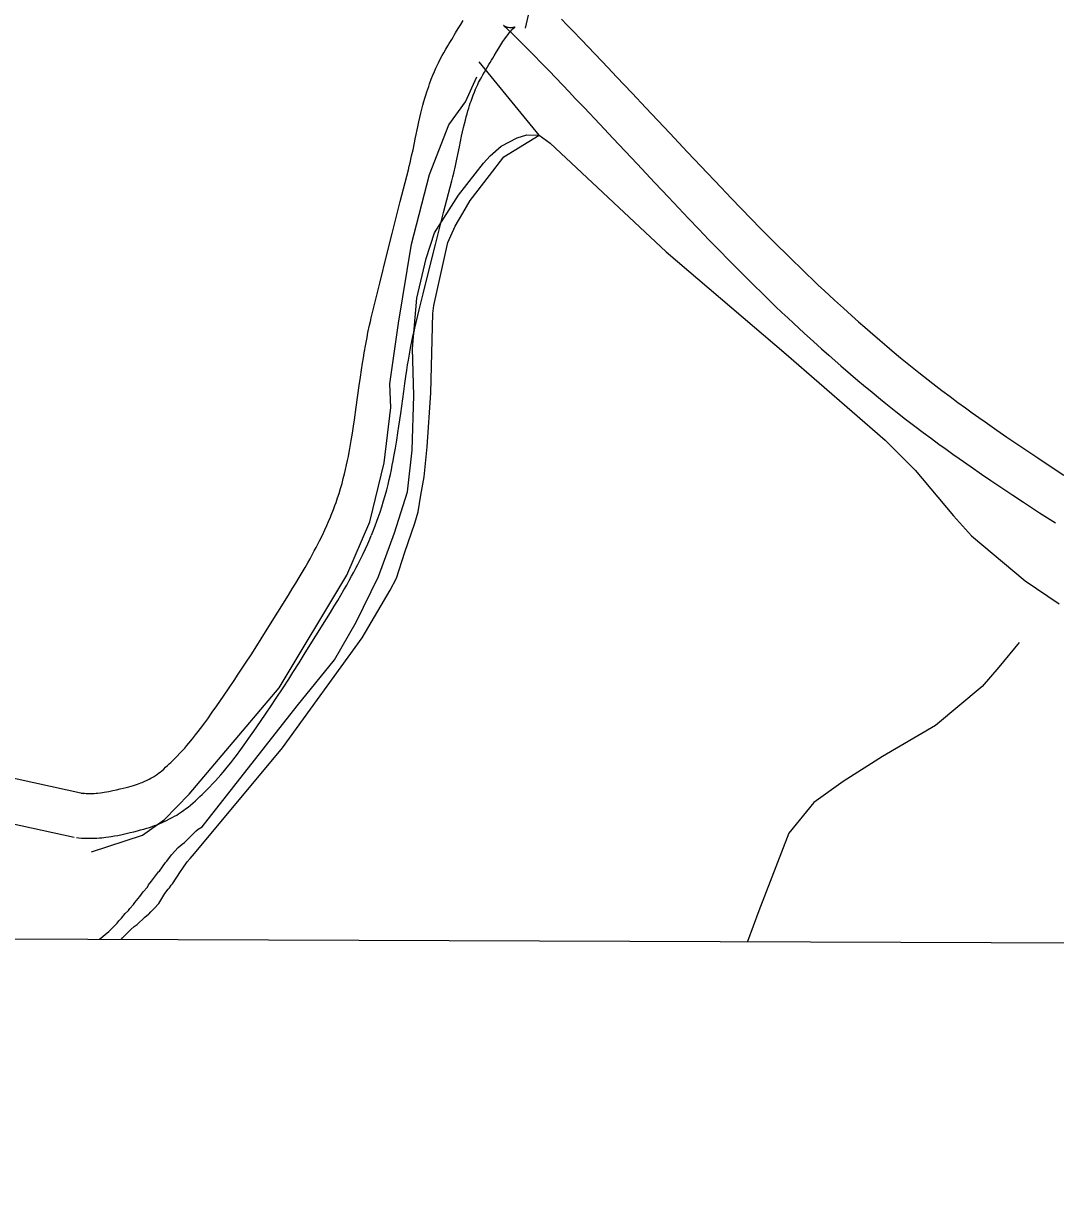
# Model space of a CAD drawing. Extents: x 3146026 to 3183936, y 897894 to 923344.
# Drawn here: x 3164520 to 3165211, y 907121 to 907902 of the extents above; entities that cross this region are included whole.
import ezdxf

# ---------------------------------------------------------------- set-up
doc = ezdxf.new("R2010")
doc.units = 0
for name, color, linetype in [('V-ANNO-SYMB', 7, 'Continuous'), ('V-ROAD-CNTR', 7, 'Continuous'), ('V-TOPO-SHOR', 7, 'Continuous')]:
    doc.layers.add(name, color=color, linetype=linetype)

msp = doc.modelspace()

# ---------------------------------------------------------------- linework, layer by layer
at = {"layer": 'V-ANNO-SYMB'}
msp.add_lwpolyline([(3150260.219, 907341.199), (3165911.328263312, 907284.2979399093), (3165898.421867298, 903734.2865011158), (3150247.3126039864, 903791.1875612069)], close=True, dxfattribs=at)
at = {"layer": 'V-ROAD-CNTR'}
for points in [[(3161183.613596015, 908189.1005940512), (3161253.0234571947, 908173.2626257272), (3161753.8964554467, 908051.3558695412), (3162682.4935982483, 907826.351319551), (3163651.290660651, 907592.6167870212), (3164318.282326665, 907439.6840928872), (3164560.005843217, 907386.7401987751)], [(3161176.9396093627, 908159.8526525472), (3161246.139470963, 908144.0626841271), (3161746.816469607, 908022.203927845), (3162675.4436123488, 907797.1913778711), (3163644.420674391, 907563.4128454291), (3164311.7203397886, 907410.4101514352), (3164553.587856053, 907357.4342573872)], [(3164724.964513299, 907570.9838302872), (3164725.824511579, 907573.0688261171), (3164727.259508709, 907576.6968188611), (3164728.272506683, 907579.3918134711), (3164728.9935052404, 907581.3918094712), (3164730.0555031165, 907584.4758033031), (3164731.053501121, 907587.5597971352), (3164732.078499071, 907590.9337903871), (3164733.015497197, 907594.223783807), (3164733.876495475, 907597.4327773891), (3164734.6664938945, 907600.5607711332), (3164735.394492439, 907603.6077650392), (3164736.066491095, 907606.5797590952), (3164736.688489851, 907609.477753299), (3164737.2654886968, 907612.2947476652), (3164737.8014876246, 907615.0397421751), (3164738.297486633, 907617.6857368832), (3164739.220484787, 907622.925726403), (3164740.0304831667, 907627.8467165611), (3164740.751481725, 907632.4927072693), (3164741.3994804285, 907636.8656985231), (3164742.5764780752, 907645.1796818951), (3164744.593474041, 907659.8676525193), (3164745.3784724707, 907665.4356413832), (3164746.0924710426, 907670.3276315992), (3164746.7464697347, 907674.625623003), (3164747.3444685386, 907678.3976154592), (3164747.897467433, 907681.7296087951), (3164748.9114654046, 907687.502597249), (3164749.7354637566, 907691.8675885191), (3164750.396462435, 907695.1795818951), (3164751.436460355, 907700.0595721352), (3164752.000459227, 907702.5565671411), (3164752.5764580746, 907705.0045622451), (3164755.5864520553, 907717.4645373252), (3164758.2494467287, 907728.3485155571), (3164762.964437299, 907747.3514775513), (3164766.550430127, 907761.602449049), (3164771.983419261, 907782.9464063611), (3164777.459408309, 907804.231363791), (3164778.065407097, 907806.6303589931), (3164778.6124060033, 907808.8913544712), (3164779.6464039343, 907813.3953454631), (3164780.566402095, 907817.625337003), (3164782.266398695, 907825.7503207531), (3164783.7863956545, 907832.949306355), (3164784.4963942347, 907836.1792998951), (3164785.1903928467, 907839.2192938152), (3164785.875391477, 907842.0962880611), (3164786.552390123, 907844.8072826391), (3164787.220388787, 907847.3692775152), (3164787.8823874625, 907849.7872726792), (3164788.5363861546, 907852.0672681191), (3164789.1813848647, 907854.2142638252), (3164789.814383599, 907856.2342597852), (3164790.4363823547, 907858.1372559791), (3164791.044381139, 907859.9272523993), (3164791.652379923, 907861.6512489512), (3164792.8153775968, 907864.7772426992), (3164793.921375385, 907867.563237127), (3164794.950373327, 907870.0132322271), (3164795.9003714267, 907872.1632279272), (3164796.7673696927, 907874.0412241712), (3164797.5773680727, 907875.7342207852), (3164799.0053652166, 907878.574215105), (3164800.159362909, 907880.748210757), (3164801.079361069, 907882.4172074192), (3164802.475358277, 907884.842202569), (3164803.896355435, 907887.1921978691), (3164804.786353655, 907888.641194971), (3164805.629351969, 907890.0331921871), (3164806.4883502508, 907891.4681893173), (3164807.353348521, 907892.9151864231), (3164808.2173467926, 907894.3651835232), (3164809.090345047, 907895.8251806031), (3164810.832341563, 907898.712174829), (3164812.5473381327, 907901.4971692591), (3164814.2213347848, 907904.1431639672)], [(3164847.642267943, 907898.7241748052), (3164848.2722666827, 907899.2841736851), (3164848.574266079, 907899.531173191), (3164848.7862656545, 907899.6881728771), (3164848.8922654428, 907899.7591727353), (3164848.9012654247, 907899.7641727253), (3164848.8262655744, 907899.7241728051), (3164848.6692658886, 907899.652172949), (3164848.450266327, 907899.5641731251), (3164848.162266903, 907899.4681733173), (3164847.826267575, 907899.376173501), (3164847.466268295, 907899.2991736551), (3164847.0782690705, 907899.2381737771), (3164846.477270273, 907899.1771738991), (3164845.8682714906, 907899.1631739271), (3164845.083273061, 907899.2231738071), (3164844.367274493, 907899.3441735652), (3164843.761275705, 907899.497173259), (3164843.2792766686, 907899.6551729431), (3164842.6982778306, 907899.883172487), (3164842.2702786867, 907900.0911720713), (3164841.8652794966, 907900.3301715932), (3164841.496280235, 907900.575171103), (3164841.2612807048, 907900.7531707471), (3164841.197280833, 907900.8091706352), (3164844.015275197, 907898.1781758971), (3164846.8002696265, 907895.527181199), (3164849.4222643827, 907892.992186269), (3164851.886259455, 907890.5761911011), (3164854.191254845, 907888.2871956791), (3164858.568246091, 907883.882204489), (3164862.397238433, 907879.9712123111), (3164865.751231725, 907876.5092192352), (3164871.663219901, 907870.3502315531), (3164880.5562021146, 907861.0072502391), (3164885.0141931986, 907856.3242596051), (3164889.4641842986, 907851.6692689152), (3164895.0851730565, 907845.7922806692), (3164905.567152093, 907834.7643027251), (3164914.695133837, 907825.106322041), (3164930.6371019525, 907808.163355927), (3164942.5870780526, 907795.451381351), (3164951.575060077, 907785.9114004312), (3164965.099033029, 907771.6274289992), (3164971.9080194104, 907764.4844432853), (3164978.749005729, 907757.3484575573), (3164985.5399921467, 907750.3294715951), (3164991.951979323, 907743.7764847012), (3164997.997967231, 907737.6664969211), (3165003.698955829, 907731.9675083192), (3165009.0709450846, 907726.652518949), (3165014.1339349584, 907721.6955288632), (3165018.904925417, 907717.0685381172), (3165023.3979164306, 907712.751546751), (3165027.6299079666, 907708.721554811), (3165031.613899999, 907704.9605623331), (3165035.3768924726, 907701.4375693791), (3165042.438878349, 907694.9015824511), (3165048.6738658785, 907689.2145938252), (3165054.1648548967, 907684.2716037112), (3165058.9978452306, 907679.9726123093), (3165063.2498367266, 907676.2296197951), (3165066.997829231, 907672.9616263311), (3165073.5598161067, 907667.3086376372), (3165078.5288061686, 907663.0876460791), (3165082.282798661, 907659.9316523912), (3165087.922787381, 907655.2446617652), (3165093.604776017, 907650.591671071), (3165097.1357689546, 907647.7366767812), (3165100.564762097, 907644.9936822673), (3165103.9117554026, 907642.3456875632), (3165110.379742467, 907637.302697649), (3165116.492730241, 907632.6227070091), (3165122.2517187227, 907628.2867156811), (3165127.672707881, 907624.2647237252), (3165132.7736976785, 907620.5307311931), (3165137.572688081, 907617.0607381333), (3165142.084679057, 907613.8337445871), (3165146.336670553, 907610.8217506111), (3165154.3026546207, 907605.2527617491), (3165161.3136405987, 907600.4257714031), (3165167.465628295, 907596.2397797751), (3165172.872617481, 907592.5967870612), (3165182.329598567, 907586.3017996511), (3165189.4645842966, 907581.6078090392), (3165200.170562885, 907574.6438229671), (3165210.8845414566, 907567.7508367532)], [(3164879.9282033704, 907904.9481623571), (3164883.8891954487, 907900.9031704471), (3164887.347188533, 907897.333177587), (3164893.349176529, 907891.0781900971), (3164902.286158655, 907881.6912088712), (3164906.722149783, 907877.0302181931), (3164911.146140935, 907872.4012274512), (3164916.797129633, 907866.4942392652), (3164927.3411085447, 907855.4022614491), (3164936.521090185, 907845.6882808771), (3164952.491058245, 907828.7173148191), (3164964.4350343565, 907816.0113402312), (3164973.3850164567, 907806.5093592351), (3164986.8489895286, 907792.2893876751), (3164993.591976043, 907785.2144018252), (3165000.356962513, 907778.1604159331), (3165007.0419491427, 907771.2494297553), (3165013.335936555, 907764.8184426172), (3165019.265924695, 907758.8244546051), (3165024.8529135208, 907753.2394657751), (3165030.114902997, 907748.0344761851), (3165035.0718930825, 907743.1794858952), (3165039.738883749, 907738.6524949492), (3165044.133874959, 907734.431503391), (3165048.271866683, 907730.491511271), (3165052.163858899, 907726.8165186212), (3165055.816851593, 907723.3955254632), (3165062.7348377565, 907716.9935382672), (3165068.8178255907, 907711.446549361), (3165074.170814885, 907706.6275589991), (3165078.8798054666, 907702.4385673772), (3165083.019797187, 907698.7935746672), (3165086.645789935, 907695.6315809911), (3165093.0617771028, 907690.1045920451), (3165097.890767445, 907686.0016002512), (3165101.5207601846, 907682.9516063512), (3165107.0147491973, 907678.3866154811), (3165112.540738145, 907673.8596245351), (3165115.9357313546, 907671.1146300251), (3165119.2407247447, 907668.4716353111), (3165122.4417183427, 907665.9396403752), (3165128.721705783, 907661.0426501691), (3165134.634693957, 907656.5166592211), (3165140.2116828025, 907652.3166676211), (3165145.468672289, 907648.4166754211), (3165150.423662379, 907644.7906826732), (3165155.0886530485, 907641.4166894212), (3165159.4806442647, 907638.275695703), (3165163.6026360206, 907635.3557015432), (3165171.404620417, 907629.9007124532), (3165178.257606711, 907625.1817218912), (3165184.283594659, 907621.0817300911), (3165189.564584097, 907617.524737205), (3165198.8855654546, 907611.3197496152), (3165205.888551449, 907606.7137588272), (3165216.4665302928, 907599.8317725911)], [(3164752.696457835, 907559.5418531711), (3164753.640455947, 907561.828848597), (3164755.2514527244, 907565.9008404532), (3164756.4264503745, 907569.0278341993), (3164757.2894486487, 907571.4218294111), (3164758.5114462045, 907574.9738223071), (3164759.679443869, 907578.5798150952), (3164760.8584415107, 907582.4638073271), (3164761.931439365, 907586.2277997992), (3164762.908437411, 907589.8727925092), (3164763.800435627, 907593.4007854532), (3164764.616433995, 907596.8177786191), (3164765.3624325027, 907600.121772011), (3164766.0504311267, 907603.317765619), (3164766.6834298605, 907606.4127594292), (3164767.267428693, 907609.4037534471), (3164767.813427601, 907612.321747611), (3164768.794425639, 907617.8857364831), (3164769.6544239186, 907623.1107260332), (3164770.411422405, 907627.992716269), (3164771.0894210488, 907632.5637071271), (3164772.2884186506, 907641.0356901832), (3164774.3074146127, 907655.7336607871), (3164775.074413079, 907661.1756499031), (3164775.764411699, 907665.9056404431), (3164776.3904104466, 907670.0176322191), (3164776.958409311, 907673.593625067), (3164777.469408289, 907676.6816188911), (3164778.425406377, 907682.124608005), (3164779.1854048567, 907686.1475999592), (3164779.778403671, 907689.115594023), (3164780.7404017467, 907693.6295849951), (3164781.234400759, 907695.8185806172), (3164781.7583997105, 907698.0485761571), (3164784.736393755, 907710.3765515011), (3164787.3773884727, 907721.1705299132), (3164792.070379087, 907740.077492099), (3164795.6343719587, 907754.2424637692), (3164801.0473611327, 907775.508421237), (3164806.531350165, 907796.8253786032), (3164807.187348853, 907799.4283733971), (3164807.812347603, 907802.0033682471), (3164808.9243453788, 907806.8513585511), (3164809.906343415, 907811.3653495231), (3164811.6243399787, 907819.5803330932), (3164813.112337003, 907826.629318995), (3164813.770335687, 907829.6193130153), (3164814.4063344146, 907832.4073074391), (3164815.0213331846, 907834.988302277), (3164815.620331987, 907837.3892974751), (3164816.202330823, 907839.619293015), (3164816.770329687, 907841.6912888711), (3164817.322328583, 907843.6192850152), (3164817.8613275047, 907845.4142814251), (3164818.3863264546, 907847.0902780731), (3164818.8963254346, 907848.6512749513), (3164819.392324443, 907850.1092720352), (3164819.8583235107, 907851.4292693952), (3164820.8193215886, 907854.0112642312), (3164821.6953198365, 907856.2192598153), (3164822.502318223, 907858.139255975), (3164823.242316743, 907859.8132526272), (3164823.919315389, 907861.281249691), (3164824.511314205, 907862.5182472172), (3164825.661311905, 907864.804242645), (3164826.547310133, 907866.4762393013), (3164827.2173087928, 907867.6912368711), (3164828.313306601, 907869.596233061), (3164829.5123042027, 907871.5782290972), (3164830.400302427, 907873.023226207), (3164831.3293005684, 907874.559223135), (3164832.230298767, 907876.0622201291), (3164833.113297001, 907877.539217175), (3164833.975295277, 907878.985214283), (3164834.808293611, 907880.3772114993), (3164836.4502903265, 907883.100206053), (3164837.997287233, 907885.6132010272), (3164839.447284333, 907887.9051964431), (3164840.7982816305, 907889.968192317), (3164842.049279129, 907891.8041886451), (3164843.194276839, 907893.4111854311), (3164844.234274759, 907894.798182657), (3164845.1742728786, 907895.9841802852), (3164846.0062712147, 907896.9741783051), (3164846.7292697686, 907897.7801766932), (3164847.349268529, 907898.4241754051), (3164848.0822670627, 907899.1311739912)], [(3164558.3548465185, 907387.0061982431), (3164559.6098440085, 907386.8751985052), (3164560.617841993, 907386.7931986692), (3164561.5778400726, 907386.7361987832), (3164562.427838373, 907386.7021988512), (3164564.2328347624, 907386.6761989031), (3164565.762831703, 907386.7011988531), (3164567.110829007, 907386.758198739), (3164568.303826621, 907386.8361985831), (3164569.3028246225, 907386.920198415), (3164571.229820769, 907387.1271980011), (3164572.620817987, 907387.3131976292), (3164573.625815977, 907387.4671973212), (3164575.239812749, 907387.7451967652), (3164576.891809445, 907388.068196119), (3164579.5468041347, 907388.6251950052), (3164582.0487991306, 907389.1681939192), (3164584.3457945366, 907389.689192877), (3164586.4557903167, 907390.1931918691), (3164588.391786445, 907390.6831908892), (3164590.167782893, 907391.1591899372), (3164591.801779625, 907391.6241890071), (3164593.297776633, 907392.0761881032), (3164594.6747738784, 907392.5171872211), (3164595.9457713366, 907392.9471863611), (3164597.1077690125, 907393.3611855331), (3164598.1797668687, 907393.765184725), (3164599.1117650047, 907394.1331839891), (3164600.983761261, 907394.925182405), (3164602.521758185, 907395.6341809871), (3164603.8297555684, 907396.2851796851), (3164604.953753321, 907396.8821784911), (3164605.9157513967, 907397.4231774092), (3164606.7397497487, 907397.9111764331), (3164607.396748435, 907398.3191756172), (3164608.690745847, 907399.169173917), (3164609.5847440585, 907399.797172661), (3164610.205742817, 907400.2541717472), (3164611.2197407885, 907401.0401701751), (3164612.2387387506, 907401.8811684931), (3164613.5747360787, 907403.034166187), (3164614.8957334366, 907404.202163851), (3164616.148730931, 907405.337161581), (3164617.3407285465, 907406.443159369), (3164618.4567263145, 907407.501157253), (3164620.653721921, 907409.6491529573), (3164622.632717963, 907411.6611489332), (3164624.4477143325, 907413.5721451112), (3164626.116710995, 907415.3861414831), (3164627.654707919, 907417.105138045), (3164629.0787050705, 907418.7381347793), (3164630.3727024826, 907420.2561317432), (3164632.828697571, 907423.2281257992), (3164634.9216933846, 907425.8471205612), (3164636.731689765, 907428.1751159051), (3164638.285686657, 907430.218111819), (3164641.0386811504, 907433.9291043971), (3164643.063677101, 907436.723098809), (3164646.133670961, 907441.046090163), (3164649.210664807, 907445.454081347), (3164653.5926560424, 907451.800068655), (3164657.387648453, 907457.3510575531), (3164660.676641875, 907462.207047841), (3164663.522636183, 907466.4480393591), (3164668.475626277, 907473.9240244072), (3164672.139618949, 907479.5410131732), (3164674.8556135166, 907483.7580047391), (3164678.9116054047, 907490.1459919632), (3164682.9525973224, 907496.628978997), (3164697.114568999, 907519.366933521), (3164699.7085638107, 907523.5829250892), (3164702.113559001, 907527.5339171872), (3164704.3345545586, 907531.2349097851), (3164706.3845504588, 907534.700902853), (3164708.272546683, 907537.9488963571), (3164710.0135432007, 907540.9988902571), (3164711.6165399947, 907543.8568845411), (3164713.090537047, 907546.5368791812), (3164714.447534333, 907549.0558741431), (3164715.6985318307, 907551.421869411), (3164716.847529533, 907553.6378649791), (3164717.891527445, 907555.6928608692), (3164719.8365235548, 907559.6388529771), (3164721.4655202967, 907563.073846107), (3164722.841517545, 907566.089840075), (3164724.007515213, 907568.7388347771), (3164725.029513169, 907571.138829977)], [(3164555.238852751, 907357.1682579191), (3164556.8378495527, 907357.0012582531), (3164558.5158461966, 907356.8652585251), (3164560.0818430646, 907356.7722587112), (3164561.605840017, 907356.7102588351), (3164564.2628347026, 907356.6722589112), (3164566.646829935, 907356.7112588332), (3164568.7268257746, 907356.8002586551), (3164570.5338221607, 907356.918258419), (3164572.160818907, 907357.054258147), (3164574.8258135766, 907357.3412575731), (3164576.870809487, 907357.615257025), (3164578.4378063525, 907357.8532565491), (3164580.6718018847, 907358.2392557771), (3164582.8517975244, 907358.6662549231), (3164585.804791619, 907359.285253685), (3164588.548786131, 907359.8802524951), (3164591.1517809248, 907360.4712513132), (3164593.6197759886, 907361.0612501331), (3164595.953771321, 907361.6512489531), (3164598.161766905, 907362.2432477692), (3164600.241762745, 907362.8362465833), (3164602.207758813, 907363.428245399), (3164604.056755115, 907364.0212442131), (3164605.7917516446, 907364.607243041), (3164607.4317483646, 907365.1932418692), (3164608.969745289, 907365.7712407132), (3164610.469742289, 907366.3632395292), (3164613.1137370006, 907367.4832372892), (3164615.4817322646, 907368.5742351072), (3164617.5517281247, 907369.6032330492), (3164619.3517245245, 907370.5602311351), (3164620.923721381, 907371.4452293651), (3164622.2957186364, 907372.2592277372), (3164623.544716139, 907373.0332261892), (3164625.5487121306, 907374.3512235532), (3164627.0947090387, 907375.435221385), (3164628.2857066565, 907376.3122196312), (3164629.9597033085, 907377.6082170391), (3164631.588700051, 907378.953214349), (3164633.3126966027, 907380.440211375), (3164634.9016934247, 907381.8462085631), (3164636.420690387, 907383.2212058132), (3164637.866687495, 907384.5632031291), (3164639.2666846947, 907385.8912004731), (3164641.837679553, 907388.405195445), (3164644.202674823, 907390.8111906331), (3164646.361670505, 907393.0821860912), (3164648.334666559, 907395.2261818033), (3164650.142662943, 907397.247177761), (3164651.798659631, 907399.148173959), (3164653.348656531, 907400.9641703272), (3164656.112651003, 907404.308163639), (3164658.4836462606, 907407.2771577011), (3164660.5116422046, 907409.8851524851), (3164662.271638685, 907412.1981478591), (3164665.2326327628, 907416.1891398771), (3164667.4396283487, 907419.235133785), (3164670.6636219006, 907423.7741247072), (3164673.854615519, 907428.3461155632), (3164678.318606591, 907434.8121026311), (3164682.189598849, 907440.4730913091), (3164685.550592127, 907445.4370813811), (3164688.4825862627, 907449.8040726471), (3164693.543576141, 907457.4440573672), (3164697.313568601, 907463.2230458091), (3164700.129562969, 907467.5960370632), (3164704.3035546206, 907474.1700239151), (3164708.414546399, 907480.7630107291), (3164722.6225179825, 907503.5769651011), (3164725.296512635, 907507.9229564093), (3164727.787507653, 907512.0159482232), (3164730.1065030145, 907515.8789404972), (3164732.264498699, 907519.5269332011), (3164734.2664946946, 907522.9729263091), (3164736.123490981, 907526.2229198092), (3164737.844487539, 907529.2929136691), (3164739.4384843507, 907532.1929078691), (3164740.9134814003, 907534.9279023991), (3164742.2764786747, 907537.505897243), (3164743.539476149, 907539.9418923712), (3164744.719473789, 907542.266887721), (3164746.846469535, 907546.5788790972), (3164748.667465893, 907550.4218714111), (3164750.217462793, 907553.8198646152), (3164751.5374601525, 907556.8168586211), (3164752.631457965, 907559.3868534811)]]:
    msp.add_lwpolyline(points, dxfattribs=at)
at = {"layer": 'V-TOPO-SHOR'}
msp.add_line((3164865.086000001, 907827.3979999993), (3164824.841000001, 907876.5109999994), dxfattribs=at)
for points in [[(3164855.827000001, 907898.9429999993), (3164902.639000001, 908100.6379999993), (3164946.3940000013, 908282.2179999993), (3165053.035000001, 908714.8069999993), (3165067.515000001, 908784.2649999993), (3165085.078000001, 908851.0719999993), (3165096.666000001, 908901.6519999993), (3165098.218000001, 908930.1389999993), (3165098.384000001, 908960.1839999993), (3165062.884000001, 909148.5549999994), (3165023.577000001, 909348.5599999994), (3164993.541000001, 909517.2289999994), (3164964.009000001, 909637.4219999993)], [(3164565.331374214, 907347.6586624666), (3164599.3311092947, 907358.8020180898), (3164614.051657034, 907369.2488897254), (3164630.750765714, 907386.2646173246), (3164691.009999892, 907457.5090594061), (3164736.327066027, 907532.7581065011), (3164751.712377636, 907568.4673637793), (3164761.1778017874, 907607.943810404), (3164765.7680321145, 907645.140937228), (3164764.976581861, 907660.811212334), (3164770.8647491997, 907701.5855959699), (3164779.4754122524, 907754.3263762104), (3164791.5367104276, 907800.9573364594), (3164804.452769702, 907834.3239630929), (3164815.6910268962, 907849.677683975), (3164823.3520272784, 907866.3293418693)], [(3164634.138000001, 907346.5889999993), (3164693.171000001, 907417.2859999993), (3164746.419000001, 907490.9569999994), (3164765.1440000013, 907522.7969999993), (3164769.555000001, 907530.8579999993), (3164775.024000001, 907548.3129999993), (3164781.831000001, 907567.6499999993), (3164783.963000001, 907575.3029999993), (3164785.685000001, 907586.4449999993), (3164787.942000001, 907598.6609999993), (3164790.052000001, 907618.7929999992), (3164792.530000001, 907654.8969999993), (3164793.902000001, 907707.9049999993), (3164794.564000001, 907713.2729999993), (3164803.876000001, 907755.5619999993), (3164808.684000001, 907766.4409999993), (3164813.903000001, 907775.0409999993), (3164818.851000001, 907783.6379999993), (3164831.700000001, 907800.4359999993), (3164841.473000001, 907812.8019999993), (3164865.086000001, 907827.3979999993)], [(3164639.450000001, 907364.4599999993), (3164702.877000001, 907445.3659999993), (3164728.034000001, 907476.1049999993), (3164742.397000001, 907501.4179999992), (3164757.396000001, 907532.0109999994), (3164768.1240000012, 907561.2029999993), (3164776.807000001, 907588.5809999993), (3164780.010000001, 907616.5969999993), (3164781.026000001, 907653.1579999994), (3164780.187000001, 907684.6499999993), (3164783.218000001, 907718.1539999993), (3164789.257000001, 907744.7319999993), (3164795.041000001, 907761.9679999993), (3164811.027000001, 907787.0709999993), (3164827.805000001, 907808.5089999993), (3164832.302000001, 907813.5639999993), (3164839.650000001, 907820.0229999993), (3164850.245000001, 907825.4499999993), (3164856.757000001, 907827.6479999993), (3164865.086000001, 907827.3979999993), (3164872.369000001, 907822.0749999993), (3164949.974000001, 907749.3219999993), (3165030.446000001, 907680.8209999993), (3165096.756000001, 907623.1609999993), (3165116.757000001, 907603.1419999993), (3165142.388000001, 907572.5259999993), (3165154.502000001, 907559.0529999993), (3165190.493000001, 907528.9879999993), (3165213.363000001, 907513.6259999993)], [(3165186.5705712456, 907487.8056276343), (3165172.894717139, 907471.3122468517), (3165161.7197707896, 907458.364467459), (3165130.3317697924, 907432.1048389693), (3165094.8758205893, 907411.3693728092), (3165068.55294595, 907394.6068885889), (3165048.925548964, 907380.6777264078), (3165032.131474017, 907360.0530865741), (3165012.108416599, 907308.2145182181), (3165004.62679102, 907287.5943372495)], [(3164570.671158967, 907289.1720232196), (3164576.880000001, 907294.3999999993), (3164582.342000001, 907299.8799999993), (3164583.554000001, 907301.5039999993), (3164585.375000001, 907303.1279999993), (3164587.802000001, 907306.3739999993), (3164590.028000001, 907308.4059999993), (3164590.835000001, 907309.6229999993), (3164593.464000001, 907312.4649999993), (3164594.273000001, 907313.6819999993), (3164597.710000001, 907317.7429999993), (3164599.934000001, 907320.7839999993), (3164602.764000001, 907324.0319999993), (3164603.370000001, 907325.4539999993), (3164605.3940000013, 907327.8889999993), (3164605.998000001, 907328.9019999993), (3164606.809000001, 907329.7129999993), (3164610.043000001, 907334.1779999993), (3164610.852000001, 907334.7879999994), (3164614.692000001, 907340.4699999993), (3164615.703000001, 907341.4829999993), (3164618.737000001, 907345.5419999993), (3164623.388000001, 907350.4149999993), (3164626.017000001, 907352.8519999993), (3164627.434000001, 907353.8679999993), (3164635.323000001, 907361.7849999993), (3164636.741000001, 907362.8009999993), (3164639.450000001, 907364.4599999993)], [(3164585.2867257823, 907289.1188869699), (3164586.020000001, 907290.0989999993), (3164591.4820000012, 907295.5789999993), (3164593.909000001, 907297.6089999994), (3164595.932000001, 907299.0319999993), (3164600.991000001, 907303.9049999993), (3164603.420000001, 907305.9359999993), (3164603.620000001, 907305.9359999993), (3164605.037000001, 907307.5599999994), (3164607.262000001, 907309.5919999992), (3164610.297000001, 907313.0409999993), (3164614.337000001, 907319.7359999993), (3164616.562000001, 907322.5759999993), (3164617.571000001, 907323.5919999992), (3164618.583000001, 907325.2139999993), (3164619.595000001, 907326.2299999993), (3164624.848000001, 907334.5489999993), (3164626.466000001, 907336.7809999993), (3164629.294000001, 907340.8379999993), (3164631.317000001, 907343.0729999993), (3164634.138000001, 907346.5889999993)]]:
    msp.add_lwpolyline(points, dxfattribs=at)

doc.saveas('drawing.dxf')
